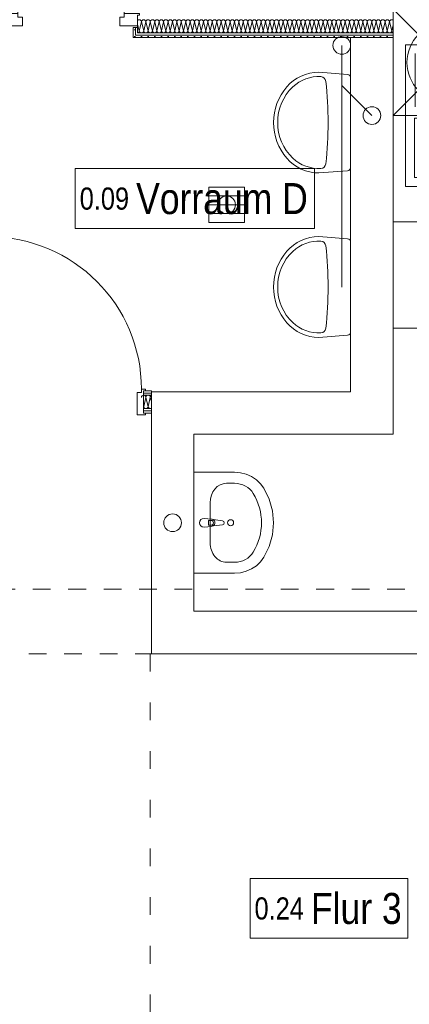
# Model space of a CAD drawing. Header units: metres. Extents: x -89 to 754, y -195 to 69.
# Tile 282 of 327: x 32.28 to 34.47, y 44.97 to 50.53. Entities that reach past the tile are written whole.
import ezdxf

# ---------------------------------------------------------------- set-up
doc = ezdxf.new("R2010")
doc.units = ezdxf.units.M
doc.header["$MEASUREMENT"] = 0
for name, pattern in [('Punktlinie weit', [0.18, 0.005, -0.175]), ('Strichlinie eng', [0.115, 0.075, -0.04]), ('Untersicht', [0.1, 0.075, -0.025])]:
    doc.linetypes.add(name, pattern=pattern)
for name, color, linetype in [('10 Wand außen', 7, 'Continuous'), ('10 Wand innen', 7, 'Continuous'), ('50 Möblierung', 7, 'Continuous'), ('50 Sanitäreinrichtung', 7, 'Continuous'), ('70 Entwässerung_Schmutzwasser', 7, 'Continuous'), ('80 Raum', 7, 'Continuous'), ('80 Raum 50stel', 7, 'Continuous'), ('Neubau_50 Sanitäreinrichtung', 7, 'Continuous'), ('Neubau_70 Entwässerung_Schmutzwasser', 7, 'Continuous')]:
    doc.layers.add(name, color=color, linetype=linetype)
doc.styles.add('ERSTELLTER_STIL_3', font='ARIALN.TTF')
pattern_1 = [(0, (0, 0), (0, 0.0375), [0, -0.0375])]

# ---------------------------------------------------------------- blocks, each defined once
blk = doc.blocks.new('*X42')
at = {"layer": '10 Wand innen', "color": 250, "linetype": 'Continuous', "lineweight": 18, "true_color": 0x1f1f1f}
for p, q in [((34.15, 50.4707), (34.1433, 50.4974)), ((34.15, 50.4707), (34.1625, 50.5207)), ((34.175, 50.4707), (34.1625, 50.5207)), ((34.175, 50.4707), (34.1875, 50.5207)), ((34.2, 50.4707), (34.1875, 50.5207)), ((34.2, 50.4707), (34.2125, 50.5207)), ((34.225, 50.4707), (34.2125, 50.5207)), ((34.225, 50.4707), (34.2375, 50.5207)), ((34.25, 50.4707), (34.2375, 50.5207)), ((34.25, 50.4707), (34.2625, 50.5207)), ((34.275, 50.4707), (34.2625, 50.5207)), ((34.275, 50.4707), (34.2875, 50.5207)), ((34.3, 50.4707), (34.2875, 50.5207)), ((34.3, 50.4707), (34.3125, 50.5207)), ((34.325, 50.4707), (34.3125, 50.5207)), ((34.325, 50.4707), (34.3375, 50.5207)), ((34.35, 50.4707), (34.3375, 50.5207)), ((34.35, 50.4707), (34.3625, 50.5207)), ((34.375, 50.4707), (34.3625, 50.5207)), ((34.375, 50.4707), (34.3833, 50.504))]:
    blk.add_line(p, q, dxfattribs=at)
for centre, start, end in [((34.15, 50.5207), 90, 122.2747), ((34.15, 50.5207), 0, 90), ((34.175, 50.5207), 90, 180), ((34.175, 50.5207), 0, 90), ((34.2, 50.5207), 90, 180), ((34.2, 50.5207), 0, 90), ((34.225, 50.5207), 90, 180), ((34.225, 50.5207), 0, 90), ((34.25, 50.5207), 90, 180), ((34.25, 50.5207), 0, 90), ((34.275, 50.5207), 90, 180), ((34.275, 50.5207), 0, 90), ((34.3, 50.5207), 90, 180), ((34.3, 50.5207), 0, 90), ((34.325, 50.5207), 90, 180), ((34.325, 50.5207), 0, 90), ((34.35, 50.5207), 90, 180), ((34.35, 50.5207), 0, 90), ((34.375, 50.5207), 90, 180), ((34.375, 50.5207), 48.2393, 90), ((34.1375, 50.4707), 297.7763, 0), ((34.1625, 50.4707), 180, 270), ((34.1625, 50.4707), 270, 0), ((34.1875, 50.4707), 180, 270), ((34.1875, 50.4707), 270, 0), ((34.2125, 50.4707), 180, 270), ((34.2125, 50.4707), 270, 0), ((34.2375, 50.4707), 180, 270), ((34.2375, 50.4707), 270, 0), ((34.2625, 50.4707), 180, 270), ((34.2625, 50.4707), 270, 0), ((34.2875, 50.4707), 180, 270), ((34.2875, 50.4707), 270, 0), ((34.3125, 50.4707), 180, 270), ((34.3125, 50.4707), 270, 0), ((34.3375, 50.4707), 180, 270), ((34.3375, 50.4707), 270, 0), ((34.3625, 50.4707), 180, 270), ((34.3625, 50.4707), 270, 0), ((34.3875, 50.4707), 180, 250.4895)]:
    blk.add_arc(centre, 0.0125, start, end, dxfattribs=at)
blk = doc.blocks.new('*X45')
at = {"layer": '10 Wand innen', "color": 250, "linetype": 'Continuous', "lineweight": 18, "true_color": 0x1f1f1f}
for p, q in [((32.95, 50.4707), (32.9405, 50.5087)), ((32.95, 50.4707), (32.9625, 50.5207)), ((32.975, 50.4707), (32.9625, 50.5207)), ((32.975, 50.4707), (32.9875, 50.5207)), ((33, 50.4707), (32.9875, 50.5207)), ((33, 50.4707), (33.0125, 50.5207)), ((33.025, 50.4707), (33.0125, 50.5207)), ((33.025, 50.4707), (33.0375, 50.5207)), ((33.05, 50.4707), (33.0375, 50.5207)), ((33.05, 50.4707), (33.0625, 50.5207)), ((33.075, 50.4707), (33.0625, 50.5207)), ((33.075, 50.4707), (33.0875, 50.5207)), ((33.1, 50.4707), (33.0875, 50.5207)), ((33.1, 50.4707), (33.1125, 50.5207)), ((33.125, 50.4707), (33.1125, 50.5207)), ((33.125, 50.4707), (33.1375, 50.5207)), ((33.15, 50.4707), (33.1375, 50.5207)), ((33.15, 50.4707), (33.1625, 50.5207)), ((33.175, 50.4707), (33.1625, 50.5207)), ((33.175, 50.4707), (33.1875, 50.5207)), ((33.2, 50.4707), (33.1875, 50.5207)), ((33.2, 50.4707), (33.2125, 50.5207)), ((33.225, 50.4707), (33.2125, 50.5207)), ((33.225, 50.4707), (33.2375, 50.5207)), ((33.25, 50.4707), (33.2375, 50.5207)), ((33.25, 50.4707), (33.2625, 50.5207)), ((33.275, 50.4707), (33.2625, 50.5207)), ((33.275, 50.4707), (33.2875, 50.5207)), ((33.3, 50.4707), (33.2875, 50.5207)), ((33.3, 50.4707), (33.3125, 50.5207)), ((33.325, 50.4707), (33.3125, 50.5207)), ((33.325, 50.4707), (33.3375, 50.5207)), ((33.35, 50.4707), (33.3375, 50.5207)), ((33.35, 50.4707), (33.3625, 50.5207)), ((33.375, 50.4707), (33.3625, 50.5207)), ((33.375, 50.4707), (33.3875, 50.5207)), ((33.4, 50.4707), (33.3875, 50.5207)), ((33.4, 50.4707), (33.4125, 50.5207)), ((33.425, 50.4707), (33.4125, 50.5207)), ((33.425, 50.4707), (33.4375, 50.5207)), ((33.45, 50.4707), (33.4375, 50.5207)), ((33.45, 50.4707), (33.4625, 50.5207)), ((33.475, 50.4707), (33.4625, 50.5207)), ((33.475, 50.4707), (33.4875, 50.5207)), ((33.5, 50.4707), (33.4875, 50.5207)), ((33.5, 50.4707), (33.5125, 50.5207)), ((33.525, 50.4707), (33.5125, 50.5207)), ((33.525, 50.4707), (33.5375, 50.5207)), ((33.55, 50.4707), (33.5375, 50.5207)), ((33.55, 50.4707), (33.5625, 50.5207)), ((33.575, 50.4707), (33.5625, 50.5207)), ((33.575, 50.4707), (33.5875, 50.5207)), ((33.6, 50.4707), (33.5875, 50.5207)), ((33.6, 50.4707), (33.6125, 50.5207)), ((33.625, 50.4707), (33.6125, 50.5207)), ((33.625, 50.4707), (33.6375, 50.5207)), ((33.65, 50.4707), (33.6375, 50.5207)), ((33.65, 50.4707), (33.6625, 50.5207)), ((33.675, 50.4707), (33.6625, 50.5207)), ((33.675, 50.4707), (33.6875, 50.5207)), ((33.7, 50.4707), (33.6875, 50.5207)), ((33.7, 50.4707), (33.7125, 50.5207)), ((33.725, 50.4707), (33.7125, 50.5207)), ((33.725, 50.4707), (33.7375, 50.5207)), ((33.75, 50.4707), (33.7375, 50.5207)), ((33.75, 50.4707), (33.7625, 50.5207)), ((33.775, 50.4707), (33.7625, 50.5207)), ((33.775, 50.4707), (33.7875, 50.5207)), ((33.8, 50.4707), (33.7875, 50.5207)), ((33.8, 50.4707), (33.8125, 50.5207)), ((33.825, 50.4707), (33.8125, 50.5207)), ((33.825, 50.4707), (33.8375, 50.5207)), ((33.85, 50.4707), (33.8375, 50.5207)), ((33.85, 50.4707), (33.8625, 50.5207)), ((33.875, 50.4707), (33.8625, 50.5207)), ((33.875, 50.4707), (33.8875, 50.5207)), ((33.9, 50.4707), (33.8875, 50.5207)), ((33.9, 50.4707), (33.9125, 50.5207)), ((33.925, 50.4707), (33.9125, 50.5207)), ((33.925, 50.4707), (33.9375, 50.5207)), ((33.95, 50.4707), (33.9375, 50.5207)), ((33.95, 50.4707), (33.9625, 50.5207)), ((33.975, 50.4707), (33.9625, 50.5207)), ((33.975, 50.4707), (33.9875, 50.5207)), ((34, 50.4707), (33.9875, 50.5207)), ((34, 50.4707), (34.0125, 50.5207)), ((34.025, 50.4707), (34.0125, 50.5207)), ((34.025, 50.4707), (34.0375, 50.5207)), ((34.05, 50.4707), (34.0375, 50.5207)), ((34.05, 50.4707), (34.0625, 50.5207)), ((34.075, 50.4707), (34.0625, 50.5207)), ((34.075, 50.4707), (34.0875, 50.5207)), ((34.1, 50.4707), (34.0875, 50.5207)), ((34.1, 50.4707), (34.1125, 50.5207)), ((34.125, 50.4707), (34.1125, 50.5207)), ((34.125, 50.4707), (34.1375, 50.5207)), ((34.1433, 50.4974), (34.1375, 50.5207))]:
    blk.add_line(p, q, dxfattribs=at)
for centre, start, end in [((32.95, 50.5207), 90, 139.4099), ((32.95, 50.5207), 0, 90), ((32.975, 50.5207), 90, 180), ((32.975, 50.5207), 0, 90), ((33, 50.5207), 90, 180), ((33, 50.5207), 0, 90), ((33.025, 50.5207), 90, 180), ((33.025, 50.5207), 0, 90), ((33.05, 50.5207), 90, 180), ((33.05, 50.5207), 0, 90), ((33.075, 50.5207), 90, 180), ((33.075, 50.5207), 0, 90), ((33.1, 50.5207), 90, 180), ((33.1, 50.5207), 0, 90), ((33.125, 50.5207), 90, 180), ((33.125, 50.5207), 0, 90), ((33.15, 50.5207), 90, 180), ((33.15, 50.5207), 0, 90), ((33.175, 50.5207), 90, 180), ((33.175, 50.5207), 0, 90), ((33.2, 50.5207), 90, 180), ((33.2, 50.5207), 0, 90), ((33.225, 50.5207), 90, 180), ((33.225, 50.5207), 0, 90), ((33.25, 50.5207), 90, 180), ((33.25, 50.5207), 0, 90), ((33.275, 50.5207), 90, 180), ((33.275, 50.5207), 0, 90), ((33.3, 50.5207), 90, 180), ((33.3, 50.5207), 0, 90), ((33.325, 50.5207), 90, 180), ((33.325, 50.5207), 0, 90), ((33.35, 50.5207), 90, 180), ((33.35, 50.5207), 0, 90), ((33.375, 50.5207), 90, 180), ((33.375, 50.5207), 0, 90), ((33.4, 50.5207), 90, 180), ((33.4, 50.5207), 0, 90), ((33.425, 50.5207), 90, 180), ((33.425, 50.5207), 0, 90), ((33.45, 50.5207), 90, 180), ((33.45, 50.5207), 0, 90), ((33.475, 50.5207), 90, 180), ((33.475, 50.5207), 0, 90), ((33.5, 50.5207), 90, 180), ((33.5, 50.5207), 0, 90), ((33.525, 50.5207), 90, 180), ((33.525, 50.5207), 0, 90), ((33.55, 50.5207), 90, 180), ((33.55, 50.5207), 0, 90), ((33.575, 50.5207), 90, 180), ((33.575, 50.5207), 0, 90), ((33.6, 50.5207), 90, 180), ((33.6, 50.5207), 0, 90), ((33.625, 50.5207), 90, 180), ((33.625, 50.5207), 0, 90), ((33.65, 50.5207), 90, 180), ((33.65, 50.5207), 0, 90), ((33.675, 50.5207), 90, 180), ((33.675, 50.5207), 0, 90), ((33.7, 50.5207), 90, 180), ((33.7, 50.5207), 0, 90), ((33.725, 50.5207), 90, 180), ((33.725, 50.5207), 0, 90), ((33.75, 50.5207), 90, 180), ((33.75, 50.5207), 0, 90), ((33.775, 50.5207), 90, 180), ((33.775, 50.5207), 0, 90), ((33.8, 50.5207), 90, 180), ((33.8, 50.5207), 0, 90), ((33.825, 50.5207), 90, 180), ((33.825, 50.5207), 0, 90), ((33.85, 50.5207), 90, 180), ((33.85, 50.5207), 0, 90), ((33.875, 50.5207), 90, 180), ((33.875, 50.5207), 0, 90), ((33.9, 50.5207), 90, 180), ((33.9, 50.5207), 0, 90), ((33.925, 50.5207), 90, 180), ((33.925, 50.5207), 0, 90), ((33.95, 50.5207), 90, 180), ((33.95, 50.5207), 0, 90), ((33.975, 50.5207), 90, 180), ((33.975, 50.5207), 0, 90), ((34, 50.5207), 90, 180), ((34, 50.5207), 0, 90), ((34.025, 50.5207), 90, 180), ((34.025, 50.5207), 0, 90), ((34.05, 50.5207), 90, 180), ((34.05, 50.5207), 0, 90), ((34.075, 50.5207), 90, 180), ((34.075, 50.5207), 0, 90), ((34.1, 50.5207), 90, 180), ((34.1, 50.5207), 0, 90), ((34.125, 50.5207), 90, 180), ((34.125, 50.5207), 0, 90), ((34.15, 50.5207), 122.2747, 180), ((32.9375, 50.4707), 283.9227, 0), ((32.9625, 50.4707), 180, 270), ((32.9625, 50.4707), 270, 0), ((32.9875, 50.4707), 180, 270), ((32.9875, 50.4707), 270, 0), ((33.0125, 50.4707), 180, 270), ((33.0125, 50.4707), 270, 0), ((33.0375, 50.4707), 180, 270), ((33.0375, 50.4707), 270, 0), ((33.0625, 50.4707), 180, 270), ((33.0625, 50.4707), 270, 0), ((33.0875, 50.4707), 180, 270), ((33.0875, 50.4707), 270, 0), ((33.1125, 50.4707), 180, 270), ((33.1125, 50.4707), 270, 0), ((33.1375, 50.4707), 180, 270), ((33.1375, 50.4707), 270, 0), ((33.1625, 50.4707), 180, 270), ((33.1625, 50.4707), 270, 0), ((33.1875, 50.4707), 180, 270), ((33.1875, 50.4707), 270, 0), ((33.2125, 50.4707), 180, 270), ((33.2125, 50.4707), 270, 0), ((33.2375, 50.4707), 180, 270), ((33.2375, 50.4707), 270, 0), ((33.2625, 50.4707), 180, 270), ((33.2625, 50.4707), 270, 0), ((33.2875, 50.4707), 180, 270), ((33.2875, 50.4707), 270, 0), ((33.3125, 50.4707), 180, 270), ((33.3125, 50.4707), 270, 0), ((33.3375, 50.4707), 180, 270), ((33.3375, 50.4707), 270, 0), ((33.3625, 50.4707), 180, 270), ((33.3625, 50.4707), 270, 0), ((33.3875, 50.4707), 180, 270), ((33.3875, 50.4707), 270, 0), ((33.4125, 50.4707), 180, 270), ((33.4125, 50.4707), 270, 0), ((33.4375, 50.4707), 180, 270), ((33.4375, 50.4707), 270, 0), ((33.4625, 50.4707), 180, 270), ((33.4625, 50.4707), 270, 0), ((33.4875, 50.4707), 180, 270), ((33.4875, 50.4707), 270, 0), ((33.5125, 50.4707), 180, 270), ((33.5125, 50.4707), 270, 0), ((33.5375, 50.4707), 180, 270), ((33.5375, 50.4707), 270, 0), ((33.5625, 50.4707), 180, 270), ((33.5625, 50.4707), 270, 0), ((33.5875, 50.4707), 180, 270), ((33.5875, 50.4707), 270, 0), ((33.6125, 50.4707), 180, 270), ((33.6125, 50.4707), 270, 0), ((33.6375, 50.4707), 180, 270), ((33.6375, 50.4707), 270, 0), ((33.6625, 50.4707), 180, 270), ((33.6625, 50.4707), 270, 0), ((33.6875, 50.4707), 180, 270), ((33.6875, 50.4707), 270, 0), ((33.7125, 50.4707), 180, 270), ((33.7125, 50.4707), 270, 0), ((33.7375, 50.4707), 180, 270), ((33.7375, 50.4707), 270, 0), ((33.7625, 50.4707), 180, 270), ((33.7625, 50.4707), 270, 0), ((33.7875, 50.4707), 180, 270), ((33.7875, 50.4707), 270, 0), ((33.8125, 50.4707), 180, 270), ((33.8125, 50.4707), 270, 0), ((33.8375, 50.4707), 180, 270), ((33.8375, 50.4707), 270, 0), ((33.8625, 50.4707), 180, 270), ((33.8625, 50.4707), 270, 0), ((33.8875, 50.4707), 180, 270), ((33.8875, 50.4707), 270, 0), ((33.9125, 50.4707), 180, 270), ((33.9125, 50.4707), 270, 0), ((33.9375, 50.4707), 180, 270), ((33.9375, 50.4707), 270, 0), ((33.9625, 50.4707), 180, 270), ((33.9625, 50.4707), 270, 0), ((33.9875, 50.4707), 180, 270), ((33.9875, 50.4707), 270, 0), ((34.0125, 50.4707), 180, 270), ((34.0125, 50.4707), 270, 0), ((34.0375, 50.4707), 180, 270), ((34.0375, 50.4707), 270, 0), ((34.0625, 50.4707), 180, 270), ((34.0625, 50.4707), 270, 0), ((34.0875, 50.4707), 180, 270), ((34.0875, 50.4707), 270, 0), ((34.1125, 50.4707), 180, 270), ((34.1125, 50.4707), 270, 0), ((34.1375, 50.4707), 180, 270), ((34.1375, 50.4707), 270, 297.7763)]:
    blk.add_arc(centre, 0.0125, start, end, dxfattribs=at)
blk = doc.blocks.new('Blockrahmentür 1-Fl 27_12')
at = {"layer": '10 Wand innen', "color": 7, "linetype": 'Continuous', "lineweight": 13}
for p, q in [((0.3, 0.01), (0.3, 0.61)), ((-0.3, 0.01), (-0.385, 0.01)), ((-0.385, 0.01), (-0.385, 0)), ((-0.385, 0), (-0.375, 0)), ((-0.375, 0), (-0.375, -0.06)), ((-0.375, 0), (-0.375, -0.0125)), ((-0.375, 0), (-0.375, -0.0125)), ((-0.3, -0.01), (-0.3, 0.01)), ((0.3, -0.01), (0.3, 0.01)), ((0.3, 0.01), (0.385, 0.01)), ((0.385, 0), (0.375, 0)), ((0.375, 0), (0.375, -0.06)), ((0.375, 0), (0.375, -0.0125)), ((0.375, 0), (0.375, -0.0125)), ((0.385, 0.01), (0.385, 0)), ((-0.375, -0.0125), (-0.375, -0.025)), ((-0.375, -0.0125), (-0.375, -0.025)), ((-0.375, -0.025), (-0.375, -0.07)), ((-0.375, -0.025), (-0.375, -0.07)), ((-0.275, -0.01), (-0.3, -0.01)), ((-0.275, -0.06), (-0.275, -0.01)), ((0.275, -0.06), (0.275, -0.01)), ((0.275, -0.01), (0.3, -0.01)), ((0.375, -0.0125), (0.375, -0.025)), ((0.375, -0.0125), (0.375, -0.025)), ((0.375, -0.025), (0.375, -0.07)), ((0.375, -0.025), (0.375, -0.07)), ((-0.375, -0.06), (-0.275, -0.06)), ((-0.35, -0.07), (-0.35, -0.125)), ((0.375, -0.06), (0.275, -0.06)), ((0.35, -0.07), (0.35, -0.125)), ((-0.375, -0.125), (-0.35, -0.125)), ((0.375, -0.125), (0.35, -0.125))]:
    blk.add_line(p, q, dxfattribs=at)
at = {"layer": '10 Wand innen', "color": 7, "linetype": 'Continuous', "lineweight": 9}
blk.add_arc((0.3, 0.01), 0.6, 90, 180, dxfattribs=at)
blk = doc.blocks.new('*X56')
at = {"layer": '10 Wand innen', "color": 250, "linetype": 'Continuous', "lineweight": 18, "true_color": 0x1f1f1f}
for p, q in [((32.975, 48.3494), (32.9875, 48.3994)), ((33, 48.3494), (32.9875, 48.3994)), ((33, 48.3494), (33.0125, 48.3994)), ((33.0183, 48.3761), (33.0125, 48.3994)), ((32.975, 48.3494), (32.9749, 48.3497))]:
    blk.add_line(p, q, dxfattribs=at)
for centre, start, end in [((32.975, 48.3994), 90.3651, 180), ((32.975, 48.3994), 0, 90), ((33, 48.3994), 90, 180), ((33, 48.3994), 0, 90), ((33.025, 48.3994), 122.2747, 180), ((32.9625, 48.3494), 353.5286, 0), ((32.9875, 48.3494), 180, 270), ((32.9875, 48.3494), 270, 0), ((33.0125, 48.3494), 180, 270), ((33.0125, 48.3494), 270, 297.7763)]:
    blk.add_arc(centre, 0.0125, start, end, dxfattribs=at)
blk = doc.blocks.new('Blockrahmentür 1-Fl 27_13')
at = {"layer": '10 Wand innen', "color": 7, "linetype": 'Continuous', "lineweight": 13}
for p, q in [((0.43, 0.01), (0.43, 0.87)), ((-0.43, 0.01), (-0.4525, 0.01)), ((-0.4525, 0.01), (-0.4525, 0)), ((-0.4425, 0), (-0.4425, -0.0125)), ((-0.4425, 0), (-0.4425, -0.0125)), ((-0.43, -0.01), (-0.43, 0.01)), ((0.43, -0.01), (0.43, 0.01)), ((0.43, 0.01), (0.4525, 0.01)), ((0.4425, 0), (0.4425, -0.0125)), ((0.4425, 0), (0.4425, -0.0125)), ((0.4525, 0.01), (0.4525, 0)), ((-0.4525, 0), (-0.4425, 0)), ((-0.4425, 0), (-0.4425, -0.125)), ((-0.4425, -0.0125), (-0.4425, -0.025)), ((-0.4425, -0.0125), (-0.4425, -0.025)), ((-0.4425, -0.025), (-0.4425, -0.1)), ((-0.4425, -0.025), (-0.4425, -0.1)), ((-0.405, -0.01), (-0.43, -0.01)), ((-0.405, -0.135), (-0.405, -0.01)), ((0.405, -0.135), (0.405, -0.01)), ((0.405, -0.01), (0.43, -0.01)), ((0.4525, 0), (0.4425, 0)), ((0.4425, 0), (0.4425, -0.125)), ((0.4425, -0.0125), (0.4425, -0.025)), ((0.4425, -0.0125), (0.4425, -0.025)), ((0.4425, -0.025), (0.4425, -0.1)), ((0.4425, -0.025), (0.4425, -0.1)), ((-0.4425, -0.1), (-0.4425, -0.1125)), ((-0.4425, -0.1), (-0.4425, -0.1125)), ((0.4425, -0.1), (0.4425, -0.1125)), ((0.4425, -0.1), (0.4425, -0.1125)), ((-0.4425, -0.125), (-0.4525, -0.125)), ((-0.4525, -0.125), (-0.4525, -0.135)), ((-0.4525, -0.135), (-0.405, -0.135)), ((-0.4425, -0.1125), (-0.4425, -0.125)), ((-0.4425, -0.1125), (-0.4425, -0.125)), ((0.4525, -0.135), (0.405, -0.135)), ((0.4425, -0.1125), (0.4425, -0.125)), ((0.4425, -0.1125), (0.4425, -0.125)), ((0.4425, -0.125), (0.4525, -0.125)), ((0.4525, -0.125), (0.4525, -0.135))]:
    blk.add_line(p, q, dxfattribs=at)
at = {"layer": '10 Wand innen', "color": 7, "linetype": 'Continuous', "lineweight": 9}
blk.add_arc((0.43, 0.01), 0.86, 90, 180, dxfattribs=at)
blk = doc.blocks.new('Waschbecken 03 27')
at = {"layer": '50 Sanitäreinrichtung', "color": 7, "linetype": 'Continuous', "lineweight": 9, "flags": 128}
blk.add_lwpolyline([(0, -0.255, 0.184528), (0.2015, -0.1803, 0.213377), (0.285, 0), (0.2722, 0.1616, 0.391259), (0.2523, 0.18), (-0.2523, 0.18, 0.391259), (-0.2722, 0.1616), (-0.285, 0, 0.213377), (-0.2015, -0.1803, 0.184528)], format="xyb", close=True, dxfattribs=at)
at = {"layer": '50 Sanitäreinrichtung', "color": 7, "linetype": 'Continuous', "lineweight": 9}
for centre, radius, start, end in [((-0.0445, 0.0008), 0.2151, 177.0495, 223.1994), ((-0.2294, 0.0103), 0.03, 96.1573, 177.0495), ((0, -2.1161), 2.1688, 83.8427, 96.1573), ((0.0445, 0.0008), 0.2152, 316.7476, 2.949), ((0.2294, 0.0103), 0.03, 2.949, 83.8427), ((-0.0039, 0.0399), 0.2715, 223.358, 270.7202), ((0.0039, 0.04), 0.2716, 269.1909, 316.5918)]:
    blk.add_arc(centre, radius, start, end, dxfattribs=at)
blk = doc.blocks.new('Waschbecken 01 27_2')
at = {"layer": '50 Sanitäreinrichtung', "color": 7, "linetype": 'Continuous', "lineweight": 9}
for p, q in [((0.1129, -0.0923), (-0.1129, -0.0923)), ((-0.0136, -0.0971), (-0.0136, -0.0822)), ((-0.0136, -0.0822), (0.0136, -0.0822)), ((0.0136, -0.0822), (0.0136, -0.0971)), ((-0.223, -0.1833), (-0.223, -0.2291)), ((0.223, -0.1833), (0.223, -0.2291))]:
    blk.add_line(p, q, dxfattribs=at)
at = {"layer": '50 Sanitäreinrichtung', "color": 7, "linetype": 'Continuous', "lineweight": 9, "flags": 128}
blk.add_lwpolyline([(-0.285, 0), (-0.285, -0.2291), (-0.2822, -0.2628), (-0.2741, -0.2955), (-0.2608, -0.326), (-0.2427, -0.3534), (-0.2205, -0.3769), (-0.1949, -0.3956), (-0.133, -0.4255), (-0.0674, -0.4438), (0, -0.45), (0.0674, -0.4438), (0.133, -0.4255), (0.1949, -0.3956), (0.2205, -0.3769), (0.2427, -0.3534), (0.2608, -0.326), (0.2741, -0.2955), (0.2822, -0.2628), (0.285, -0.2291), (0.285, 0)], close=True, dxfattribs=at)
blk.add_lwpolyline([(-0.025, -0.0573), (-0.021, -0.0993, 0.12102), (-0.0177, -0.1088), (-0.0111, -0.1617, 0.882566), (0.0111, -0.1617), (0.0177, -0.1088, 0.12102), (0.021, -0.0993), (0.025, -0.0573, 1)], format="xyb", close=True, dxfattribs=at)
at = {"layer": '50 Sanitäreinrichtung', "color": 7, "linetype": 'Continuous', "lineweight": 9}
blk.add_circle((0, -0.2071), 0.0175, dxfattribs=at)
for centre, radius, start, end in [((0, -0.0974), 0.0211, 212.771, 327.229), ((0, -0.0971), 0.0136, 180, 0)]:
    blk.add_arc(centre, radius, start, end, dxfattribs=at)
for centre, major_axis, ratio, start_param, end_param in [((-0.1128, -0.1833), (0.1103, 0), 0.82489, 1.570796, 3.141593), ((0.1128, -0.1833), (0.1103, 0), 0.82489, 0, 1.570796), ((-0.1129, -0.2291), (0, 0.1212), 0.908696, 1.570796, 2.644618), ((0.1129, -0.2291), (0, 0.1212), 0.908696, 3.638567, 4.712389), ((0, 0), (0, 0.3818), 0.908696, 2.644618, 3.638567)]:
    blk.add_ellipse(centre, major_axis=major_axis, ratio=ratio, start_param=start_param, end_param=end_param, dxfattribs=at)
blk = doc.blocks.new('Konzeptküche 27')
at = {"layer": 'Neubau_50 Sanitäreinrichtung', "color": 7, "linetype": 'Continuous', "lineweight": 9}
for p, q in [((1.3429, 0.4571), (1.2, 0.6)), ((1.6571, 0.4571), (1.8, 0.6)), ((0.6, 0.48), (0, 0.48)), ((1.75, 0.475), (1.45, 0.475)), ((2.15, 0.48), (1.815, 0.48)), ((1.815, 0.48), (1.815, 0.13)), ((2.15, 0.13), (2.15, 0.48)), ((1.75, 0.407), (1.45, 0.407)), ((2.7, 0.4), (2.7, 0.2)), ((1.75, 0.339), (1.45, 0.339)), ((2.7707, 0.3707), (2.6293, 0.2293)), ((2.6293, 0.3707), (2.7707, 0.2293)), ((2.8, 0.3), (2.6, 0.3)), ((1.75, 0.271), (1.45, 0.271)), ((1.75, 0.203), (1.45, 0.203)), ((1.3429, 0.1429), (1.2, 0)), ((1.75, 0.135), (1.45, 0.135)), ((1.6571, 0.1429), (1.8, 0)), ((1.815, 0.13), (2.15, 0.13))]:
    blk.add_line(p, q, dxfattribs=at)
at = {"layer": 'Neubau_50 Sanitäreinrichtung', "color": 7, "linetype": 'Strichlinie eng', "lineweight": 9}
for p, q in [((0, 0.51), (0, 0)), ((0, 0.51), (0.6, 0.51)), ((0, 0.51), (0.16, 0.15)), ((0.6, 0.51), (0.44, 0.15)), ((0.6, 0.51), (0.6, 0)), ((0.16, 0.15), (0.16, 0)), ((0.16, 0.15), (0.44, 0.15)), ((0.44, 0.15), (0.44, 0))]:
    blk.add_line(p, q, dxfattribs=at)
at = {"layer": 'Neubau_50 Sanitäreinrichtung', "color": 7, "linetype": 'Continuous', "lineweight": 9, "flags": 128}
for points in [[(-0.6, 0), (2.4, 0), (2.4, 0.6), (-0.6, 0.6)], [(0.6, 0.6), (0, 0.6), (0, 0), (0.6, 0)], [(1.8, 0.6), (1.2, 0.6), (1.2, 0), (1.8, 0)], [(3, 0.6), (2.4, 0.6), (2.4, 0), (3, 0)], [(0.6, 0.55), (0, 0.55), (0, 0.05), (0.6, 0.05)], [(2.2, 0.53), (1.4, 0.53), (1.4, 0.03), (2.2, 0.03)]]:
    blk.add_lwpolyline(points, close=True, dxfattribs=at)
at = {"layer": 'Neubau_50 Sanitäreinrichtung', "color": 7, "linetype": 'Continuous', "lineweight": 9}
for centre, radius in [((0.4308, 0.4), 0.105), ((1.5, 0.3), 0.2222), ((0.129, 0.415), 0.0725), ((0.3, 0.24), 0.05), ((0.15, 0.182), 0.09), ((0.465, 0.1625), 0.0725)]:
    blk.add_circle(centre, radius, dxfattribs=at)
blk = doc.blocks.new('Bodenablauf 27[222]_1', base_point=(33.4433, 49.488))
at = {"layer": '50 Möblierung', "color": 254, "linetype": 'Continuous', "lineweight": 18, "true_color": 0xdfdfdf}
for p, q in [((33.3433, 49.388), (33.3433, 49.588)), ((33.3433, 49.588), (33.5433, 49.588)), ((33.5433, 49.588), (33.5433, 49.388)), ((33.5433, 49.538), (33.3433, 49.538)), ((33.3433, 49.488), (33.5433, 49.488)), ((33.5433, 49.438), (33.3433, 49.438)), ((33.5433, 49.388), (33.3433, 49.388))]:
    blk.add_line(p, q, dxfattribs=at)

msp = doc.modelspace()

# ---------------------------------------------------------------- hatches: boundary and pattern name
at = {"layer": '10 Wand innen', "linetype": 'Continuous', "lineweight": 18, "true_color": 0x1f1f1f}
h = msp.add_hatch(dxfattribs=at)
h.set_pattern_fill('Gipskarton_0001', color=250, style=0, pattern_type=2)
h.set_pattern_definition(pattern_1)
h.paths.add_polyline_path([(32.9155, 50.4332), (32.9405, 50.4332), (32.9405, 50.4457), (32.928, 50.4457), (32.928, 50.4882), (32.9155, 50.4882)])
h = msp.add_hatch(dxfattribs=at)
h.set_pattern_fill('Gipskarton_0001', color=250, style=0, pattern_type=2)
h.set_pattern_definition(pattern_1)
h.paths.add_polyline_path([(32.928, 50.4457), (32.9405, 50.4457), (32.9405, 50.4582), (32.9405, 50.4882), (32.928, 50.4882)])
h = msp.add_hatch(dxfattribs=at)
h.set_pattern_fill('Gipskarton_0001', color=250, style=0, pattern_type=2)
h.set_pattern_definition(pattern_1)
h.paths.add_polyline_path([(32.9405, 50.4457), (34.1433, 50.4457), (34.1433, 50.4582), (32.9405, 50.4582)])
h = msp.add_hatch(dxfattribs=at)
h.set_pattern_fill('Gipskarton_0001', color=250, style=0, pattern_type=2)
h.set_pattern_definition(pattern_1)
h.paths.add_polyline_path([(32.9405, 50.4457), (32.9405, 50.4332), (34.1433, 50.4332), (34.1433, 50.4457)])
h = msp.add_hatch(dxfattribs=at)
h.set_pattern_fill('Gipskarton_0001', color=250, style=0, pattern_type=2)
h.set_pattern_definition(pattern_1)
h.paths.add_polyline_path([(34.1433, 50.4582), (34.1433, 50.4457), (34.3833, 50.4457), (34.3833, 50.4582)])
h = msp.add_hatch(dxfattribs=at)
h.set_pattern_fill('Gipskarton_0001', color=250, style=0, pattern_type=2)
h.set_pattern_definition(pattern_1)
h.paths.add_polyline_path([(34.1433, 50.4457), (34.1433, 50.4332), (34.3833, 50.4332), (34.3833, 50.4457)])
h = msp.add_hatch(dxfattribs=at)
h.set_pattern_fill('Gipskarton_0001', color=250, style=0, pattern_type=2)
h.set_pattern_definition(pattern_1)
h.paths.add_polyline_path([(32.9749, 48.4244), (33.0183, 48.4244), (33.0183, 48.4369), (32.9749, 48.4369)])
h = msp.add_hatch(dxfattribs=at)
h.set_pattern_fill('Gipskarton_0001', color=250, style=0, pattern_type=2)
h.set_pattern_definition(pattern_1)
h.paths.add_polyline_path([(33.0183, 48.4244), (32.9749, 48.4244), (32.9749, 48.4119), (33.0183, 48.4119)])
h = msp.add_hatch(dxfattribs=at)
h.set_pattern_fill('Gipskarton_0001', color=250, style=0, pattern_type=2)
h.set_pattern_definition(pattern_1)
h.paths.add_polyline_path([(32.9749, 48.3244), (33.0183, 48.3244), (33.0183, 48.3369), (32.9749, 48.3369)])
h = msp.add_hatch(dxfattribs=at)
h.set_pattern_fill('Gipskarton_0001', color=250, style=0, pattern_type=2)
h.set_pattern_definition(pattern_1)
h.paths.add_polyline_path([(32.9749, 48.3244), (32.9749, 48.3119), (33.0183, 48.3119), (33.0183, 48.3244)])

# ---------------------------------------------------------------- linework, layer by layer
at = {"layer": '10 Wand außen', "color": 7, "linetype": 'Continuous', "lineweight": 9}
for p, q in [((34.3833, 50.4582), (34.3833, 50.5332)), ((34.3833, 50.4457), (34.3833, 50.4582)), ((34.3833, 50.4332), (34.3833, 50.4457))]:
    msp.add_line(p, q, dxfattribs=at)
at = {"layer": '10 Wand außen', "color": 7, "linetype": 'Continuous', "lineweight": 13}
for p, q in [((34.1433, 50.4582), (34.3833, 50.4582)), ((34.1433, 50.4457), (34.3833, 50.4457)), ((34.1433, 50.4332), (34.3833, 50.4332)), ((34.1433, 50.4332), (34.3833, 50.4332))]:
    msp.add_line(p, q, dxfattribs=at)
at = {"layer": '10 Wand außen', "color": 7, "linetype": 'Continuous', "lineweight": 9, "flags": 128}
for points in [[(34.3833, 48.4319), (34.3833, 53.8607)], [(34.1433, 50.4332), (34.1433, 48.4319)], [(33.0183, 48.4319), (33.2583, 48.4319)], [(33.0183, 48.4319), (33.0183, 47.1919)], [(34.1433, 48.4319), (33.2583, 48.4319)], [(34.3833, 48.1919), (34.3833, 48.4319)], [(33.2583, 47.1919), (33.2583, 48.1919)], [(33.2583, 48.1919), (34.3833, 48.1919)], [(33.0183, 46.9519), (33.0183, 47.1919)], [(34.8493, 47.1919), (33.2583, 47.1919)], [(33.0183, 46.9519), (34.8493, 46.9519)]]:
    msp.add_lwpolyline(points, dxfattribs=at)
at = {"layer": '10 Wand außen', "color": 7, "linetype": 'Untersicht', "lineweight": 9, "flags": 128}
for points in [[(35.6496, 47.3169), (29.8833, 47.3169)], [(22.3267, 46.9519), (36.0146, 46.9519)]]:
    msp.add_lwpolyline(points, dxfattribs=at)
at = {"layer": '10 Wand innen', "color": 7, "linetype": 'Continuous', "lineweight": 13}
for p, q in [((32.9405, 50.5332), (32.9405, 50.4882)), ((32.9155, 50.4882), (32.9155, 50.4332)), ((32.928, 50.4882), (32.9155, 50.4882)), ((32.928, 50.4457), (32.928, 50.4882)), ((32.9405, 50.4882), (32.928, 50.4882)), ((32.9405, 50.4457), (32.928, 50.4457)), ((32.9405, 50.4582), (32.9405, 50.4882)), ((32.9405, 50.4582), (34.1433, 50.4582)), ((32.9405, 50.4457), (34.1433, 50.4457)), ((32.9405, 50.4332), (32.9155, 50.4332)), ((32.9749, 48.4369), (32.9749, 48.4244)), ((33.0183, 48.4244), (32.9749, 48.4244)), ((32.9749, 48.4244), (32.9749, 48.4119)), ((33.0183, 48.4119), (32.9749, 48.4119)), ((32.9749, 48.4119), (32.9749, 48.3369)), ((32.9749, 48.3369), (33.0183, 48.3369)), ((32.9749, 48.3369), (32.9749, 48.3244)), ((32.9749, 48.3244), (33.0183, 48.3244)), ((32.9749, 48.3244), (32.9749, 48.3119))]:
    msp.add_line(p, q, dxfattribs=at)
at = {"layer": '10 Wand innen', "color": 7, "linetype": 'Continuous', "lineweight": 13, "flags": 128}
for points in [[(32.9405, 50.4332), (34.1433, 50.4332)], [(33.0183, 48.4369), (32.9749, 48.4369)], [(33.0183, 48.3119), (33.0183, 48.4369)], [(32.9749, 48.3119), (33.0183, 48.3119)]]:
    msp.add_lwpolyline(points, dxfattribs=at)
at = {"layer": '70 Entwässerung_Schmutzwasser', "color": 7, "linetype": 'Continuous', "lineweight": 9}
msp.add_line((34.0933, 49.0235), (34.0933, 50.3882), dxfattribs=at)
for centre in [(34.0933, 50.3882), (33.4433, 49.488), (33.1383, 47.6919)]:
    msp.add_circle(centre, 0.05, dxfattribs=at)
at = {"layer": '80 Raum', "color": 8, "linetype": 'Punktlinie weit', "lineweight": 18}
msp.add_line((33.0107, 46.9519), (33.0107, 44.1719), dxfattribs=at)
at = {"layer": '80 Raum 50stel', "color": 8, "linetype": 'Continuous', "lineweight": 18, "flags": 128}
for points in [[(32.5889, 49.3542), (33.9401, 49.3542), (33.9401, 49.6924), (32.5889, 49.6924), (32.5889, 49.3542)], [(33.5757, 45.3452), (34.4655, 45.3452), (34.4655, 45.6834), (33.5757, 45.6834), (33.5757, 45.3452)]]:
    msp.add_lwpolyline(points, close=True, dxfattribs=at)
at = {"layer": 'Neubau_70 Entwässerung_Schmutzwasser', "color": 6, "linetype": 'Continuous', "lineweight": 18}
msp.add_line((34.2633, 49.9919), (34.0933, 50.1619), dxfattribs=at)
msp.add_circle((34.2633, 49.9919), 0.05, dxfattribs=at)

# ---------------------------------------------------------------- block references
at = {"layer": '10 Wand innen', "color": 7, "linetype": 'Continuous', "lineweight": 13, "xscale": -1}
for name, p in [('Blockrahmentür 1-Fl 27_12', (32.5655, 50.5582)), ('Blockrahmentür 1-Fl 27_13', (32.5324, 48.4369))]:
    msp.add_blockref(name, p, dxfattribs=at)
at = {"layer": '10 Wand innen', "color": 7, "lineweight": 9}
for name in ['*X45', '*X42', '*X56']:
    msp.add_blockref(name, (0, 0), dxfattribs=at)
at = {"layer": '50 Möblierung', "color": 254, "linetype": 'Continuous', "lineweight": 18, "true_color": 0xdfdfdf}
msp.add_blockref('Bodenablauf 27[222]_1', (33.4433, 49.488), dxfattribs=at)
at = {"layer": '50 Sanitäreinrichtung', "color": 7, "linetype": 'Continuous', "lineweight": 13, "xscale": -1, "rotation": 270}
for p in [(33.9633, 49.9524), (33.9633, 49.0235)]:
    msp.add_blockref('Waschbecken 03 27', p, dxfattribs=at)
at = {"layer": '50 Sanitäreinrichtung', "color": 7, "linetype": 'Continuous', "lineweight": 13, "rotation": 89.99999999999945}
msp.add_blockref('Waschbecken 01 27_2', (33.2583, 47.6919), dxfattribs=at)
at = {"layer": 'Neubau_50 Sanitäreinrichtung', "color": 7, "linetype": 'Continuous', "lineweight": 13, "xscale": -1, "rotation": 90}
msp.add_blockref('Konzeptküche 27', (34.9833, 51.7919), dxfattribs=at)

# ---------------------------------------------------------------- texts
at = {"layer": '80 Raum 50stel', "color": 7, "linetype": 'Continuous', "lineweight": 9, "char_height": 0.125, "attachment_point": 7, "style": 'ERSTELLTER_STIL_3'}
for s, insert in [('\\A1;{\\pql;\\fArial Narrow|b0|i0|c0|p0;\\W1.000000;0.0\\fArial Narrow|b0|i0|c0|p0;\\W1.000000;9\\fArial Narrow|b0|i0|c0|p0;\\W1.000000; \\fArial Narrow|b0|i0|c0|p0;\\H1.400000x;\\W1.000000;Vorraum D}', (32.6139, 49.4329)), ('\\A1;{\\pql;\\fArial Narrow|b0|i0|c0|p0;\\W1.000000;0.\\fArial Narrow|b0|i0|c0|p0;\\W1.000000;2\\fArial Narrow|b0|i0|c0|p0;\\W1.000000;4 \\fArial Narrow|b0|i0|c0|p0;\\H1.400000x;\\W1.000000;Flur \\fArial Narrow|b0|i0|c0|p0;\\W1.000000;3}', (33.6007, 45.4238))]:
    msp.add_mtext(s, dxfattribs=dict(at, insert=insert))

doc.saveas('drawing.dxf')
